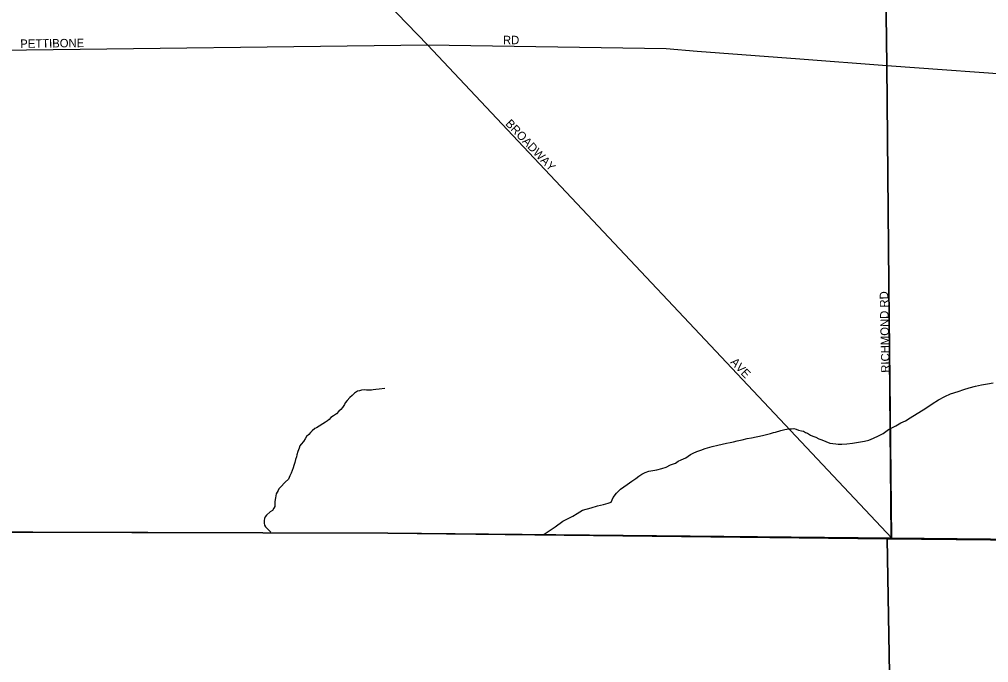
# Model space of a CAD drawing. Extents: x 2010165 to 2382125, y 1060529 to 1407316.
# Drawn here: x 2241036 to 2246780, y 1221171 to 1224981 of the extents above; entities that cross this region are included whole.
import ezdxf

# ---------------------------------------------------------------- set-up
doc = ezdxf.new("R2010")
doc.units = 0
for name, color, linetype in [('GM_X_Adjacent_County', 7, 'Continuous'), ('GM_X_City_Street', 7, 'Continuous'), ('GM_X_City_Street_Text', 7, 'Continuous'), ('GM_X_Corporation', 7, 'Continuous'), ('GM_X_County', 7, 'Continuous'), ('GM_X_Minor_River', 7, 'Continuous')]:
    doc.layers.add(name, color=color, linetype=linetype)

msp = doc.modelspace()

# ---------------------------------------------------------------- linework, layer by layer
at = {"layer": 'GM_X_Adjacent_County'}
msp.add_lwpolyline([(2218902.3, 1222026.2), (2221110.2, 1222044.8), (2224969.7, 1222054.4), (2226270.9, 1222054.4), (2227184.2, 1222047.2), (2228798.4, 1222028), (2230481.2, 1221983), (2231335, 1221970.9), (2233013.3, 1221964.2), (2233375.5, 1221985.7), (2235298.9, 1222030.3), (2235886, 1222018.9), (2238008.6, 1221951.6), (2239797.9, 1221947.1), (2240042.3, 1221946.5), (2240473.1, 1221945.4), (2240926.8, 1221944.3), (2242478.9, 1221940.4), (2243220.1, 1221938.8), (2246206.9, 1221908.5), (2259652.5, 1221764.6)], dxfattribs=at)
at = {"layer": 'GM_X_City_Street'}
for points in [[(2246176, 1224707.9), (2246105, 1230155)], [(2246206.9, 1221908.4), (2243454.2, 1224830), (2242126.8, 1226203.4), (2240900.2, 1227500.2), (2239638, 1228819.1)], [(2240882.1, 1224799.8), (2240917.7, 1224799.3), (2243454.2, 1224830)], [(2243454.2, 1224830), (2244868.7, 1224808.2), (2245052.6, 1224792.7), (2245660.3, 1224747.9), (2246176, 1224707.9)], [(2246176, 1224707.9), (2247051.6, 1224645), (2247569.5, 1224612.9), (2248079.4, 1224600.9), (2248823.4, 1224579), (2249919.4, 1224562.5), (2250108, 1224558.5), (2250123.6, 1224558.4)], [(2246206.9, 1221908.4), (2246176, 1224707.9)]]:
    msp.add_lwpolyline(points, dxfattribs=at)
at = {"layer": 'GM_X_Corporation'}
for points in [[(2246004.3, 1240927.7), (2246108.8, 1234878), (2246136.3, 1232547.6), (2246136.3, 1231251.8), (2246105, 1230155), (2246176, 1224707.9), (2246201.6, 1221908.5), (2243220.1, 1221938.8), (2242478.9, 1221940.4), (2238388.6, 1221950.7)], [(2238088.1, 1216657.5), (2238035.3, 1221951.6), (2238388.6, 1221950.7), (2242478.9, 1221940.4), (2243220.1, 1221938.8), (2246178.8, 1221904.4), (2246220.4, 1219507.4)], [(2253371.3, 1204645.4), (2251032.9, 1204613.8), (2251029.7, 1204845.6), (2251014.6, 1205567.7), (2250650.3, 1205555), (2250650.3, 1207391.7), (2248905.4, 1207414.1), (2248905.6, 1207894.5), (2248906.1, 1209984.6), (2248946.7, 1212972.3), (2248911.8, 1213098.3), (2248910.8, 1213191.1), (2248921.7, 1213936.4), (2246246.9, 1213909.9), (2246234, 1215676), (2246224.4, 1217666.9), (2246223.2, 1217931.1), (2246220.4, 1219507.4), (2246178.8, 1221904.4), (2256785.8, 1221800.9)]]:
    msp.add_lwpolyline(points, dxfattribs=at)
msp.add_lwpolyline([(2246136.3, 1232547.6), (2248776.1, 1232560.7), (2248727.7, 1231104.4), (2248753.7, 1230084.5), (2248752.3, 1230004.3), (2248766.5, 1229976.4), (2248809.2, 1229894.6), (2248925.1, 1229657.1), (2249026.7, 1229457.6), (2249110, 1229292), (2249201.4, 1229112.5), (2249389.7, 1228825.5), (2251484.4, 1228757.3), (2251493, 1229190.7), (2254855.2, 1229128.3), (2254852.4, 1227182.3), (2255404.7, 1227157.2), (2255407.5, 1224485.8), (2256830.1, 1224436.2), (2256785.8, 1221800.9), (2246201.6, 1221908.5), (2246176, 1224707.9), (2246105, 1230155), (2246136.3, 1231251.8)], close=True, dxfattribs=at)
at = {"layer": 'GM_X_County'}
msp.add_lwpolyline([(2259652.5, 1221764.6), (2246206.9, 1221908.5), (2243220.1, 1221938.8), (2242478.9, 1221940.4), (2240926.8, 1221944.3), (2240473.1, 1221945.4), (2240042.3, 1221946.5), (2239797.9, 1221947.1), (2238008.6, 1221951.6), (2235886, 1222018.9), (2235298.9, 1222030.3), (2233375.5, 1221985.7), (2233013.3, 1221964.2), (2231335, 1221970.9), (2230481.2, 1221983), (2228798.4, 1222028), (2227184.2, 1222047.2), (2226270.9, 1222054.4), (2224969.7, 1222054.4), (2221110.2, 1222044.8), (2218902.3, 1222026.2)], dxfattribs=at)
at = {"layer": 'GM_X_Minor_River'}
for points in [[(2243202.1, 1222795.5), (2243168.1, 1222790.4), (2243148.1, 1222788.1), (2243132.1, 1222787.9), (2243122.1, 1222785.8), (2243112.1, 1222785.6), (2243094, 1222785.4), (2243084, 1222787.3), (2243064, 1222785), (2243052, 1222780.9), (2243040, 1222778.7), (2243022.2, 1222766.4), (2243008.3, 1222754.2), (2242994.4, 1222742), (2242978.6, 1222723.7), (2242966.8, 1222709.5), (2242962.9, 1222699.4), (2242951.1, 1222683.2), (2242941.3, 1222671), (2242929.4, 1222660.8), (2242915.5, 1222644.6), (2242897.7, 1222632.3), (2242881.8, 1222622.1), (2242871.9, 1222611.9), (2242862, 1222603.8), (2242850.1, 1222595.6), (2242796.4, 1222562.8), (2242786.4, 1222558.6), (2242770.6, 1222544.4), (2242760.7, 1222534.2), (2242750.8, 1222522), (2242737, 1222509.8), (2242729.1, 1222497.6), (2242719.3, 1222481.5), (2242705.5, 1222465.2), (2242697.6, 1222455.1), (2242693.8, 1222441), (2242686, 1222420.8), (2242680.2, 1222402.6), (2242678.4, 1222390.6), (2242672.6, 1222374.4), (2242668.8, 1222356.3), (2242663, 1222338.2), (2242659.2, 1222324.1), (2242653.4, 1222309.9), (2242647.6, 1222293.8), (2242637.8, 1222277.6), (2242630, 1222257.4), (2242610.2, 1222239.1), (2242582.5, 1222210.6), (2242572.7, 1222200.5), (2242568.8, 1222190.4), (2242562.9, 1222180.3), (2242557, 1222170.2), (2242555.2, 1222158.1), (2242553.3, 1222148), (2242549.6, 1222125.9), (2242549.8, 1222107.8), (2242550, 1222095.8), (2242544.1, 1222085.7), (2242536.2, 1222071.5), (2242522.3, 1222063.3), (2242500.5, 1222044.9), (2242492.6, 1222034.8), (2242488.8, 1222024.7), (2242486.9, 1222012.6), (2242487.1, 1221996.6), (2242489.3, 1221984.6), (2242495.4, 1221974.6), (2242527.1, 1221943.1)], [(2244145.3, 1221931.9), (2244211, 1221975.3), (2244257.1, 1222009.4), (2244273.2, 1222017.4), (2244291.2, 1222027.5), (2244315.3, 1222039.5), (2244341.4, 1222053.6), (2244373.5, 1222073.7), (2244423.7, 1222087.7), (2244461.8, 1222099.8), (2244497.9, 1222107.8), (2244526, 1222115.8), (2244542.1, 1222121.9), (2244554.1, 1222150), (2244574.1, 1222174.1), (2244598.2, 1222198.1), (2244638.3, 1222226.2), (2244664.4, 1222246.3), (2244688.5, 1222262.4), (2244706.6, 1222276.4), (2244724.6, 1222286.5), (2244744.7, 1222296.5), (2244766.8, 1222304.6), (2244788.8, 1222308.6), (2244812.9, 1222312.6), (2244843, 1222320.6), (2244869.1, 1222328.7), (2244895.2, 1222342.7), (2244923.3, 1222352.8), (2244939.3, 1222364.8), (2244957.4, 1222372.8), (2244971.4, 1222378.9), (2244985.5, 1222384.9), (2244999.5, 1222394.9), (2245013.6, 1222403), (2245029.6, 1222411), (2245049.7, 1222421), (2245073.8, 1222429.1), (2245099.8, 1222439.1), (2245142, 1222451.2), (2245174.1, 1222459.2), (2245200.2, 1222465.2), (2245226.3, 1222471.3), (2245248.3, 1222475.3), (2245268.4, 1222479.3), (2245290.5, 1222485.3), (2245318.6, 1222491.4), (2245348.7, 1222499.4), (2245374.8, 1222503.4), (2245439, 1222515.5), (2245455, 1222519.5), (2245471.1, 1222523.5), (2245487.1, 1222527.6), (2245505.2, 1222533.6), (2245517.2, 1222535.6), (2245547.4, 1222545.6), (2245571.4, 1222551.7), (2245595.5, 1222555.7), (2245611.6, 1222555.7), (2245625.6, 1222557.7), (2245639.7, 1222553.7), (2245653.7, 1222547.7), (2245669.8, 1222543.7), (2245681.8, 1222541.7), (2245693.9, 1222533.7), (2245705.9, 1222529.6), (2245724, 1222517.6), (2245738, 1222511.6), (2245756.1, 1222505.6), (2245774.2, 1222497.6), (2245792.2, 1222491.6), (2245814.3, 1222481.5), (2245838.4, 1222471.5), (2245856.5, 1222469.5), (2245874.5, 1222467.5), (2245888.6, 1222465.5), (2245910.7, 1222465.5), (2245938.7, 1222467.6), (2245972.9, 1222471.6), (2246009, 1222477.6), (2246043.1, 1222483.6), (2246069.2, 1222489.7), (2246097.3, 1222499.7), (2246127.4, 1222513.8), (2246155.5, 1222527.8), (2246185.6, 1222551.9), (2246229.7, 1222574), (2246259.8, 1222592.1), (2246287.9, 1222604.1), (2246314, 1222620.2), (2246408.3, 1222678.4), (2246444.4, 1222704.5), (2246482.5, 1222728.6), (2246520.6, 1222746.7), (2246552.7, 1222762.7), (2246598.9, 1222776.8), (2246633, 1222788.8), (2246665.1, 1222798.9)], [(2246665.1, 1222798.9), (2246701.2, 1222808.9), (2246737.4, 1222817), (2246773.5, 1222823), (2246805.6, 1222829.1)]]:
    msp.add_lwpolyline(points, dxfattribs=at)

# ---------------------------------------------------------------- texts
at = {"layer": 'GM_X_City_Street_Text'}
for s, rotation, p in [('PETTIBONE', 0.75343, (2241041.6, 1224812.2)), ('RD', 0.00001, (2243901.7, 1224834.2)), ('BROADWAY', 313.50462, (2243912.9, 1224360.5)), ('RICHMOND RD', 91.16851, (2246193.5, 1222888.6)), ('AVE', 313.6036, (2245246.1, 1222948.1))]:
    msp.add_text(s, height=50, rotation=rotation, dxfattribs=at).set_placement(p)

doc.saveas('drawing.dxf')
